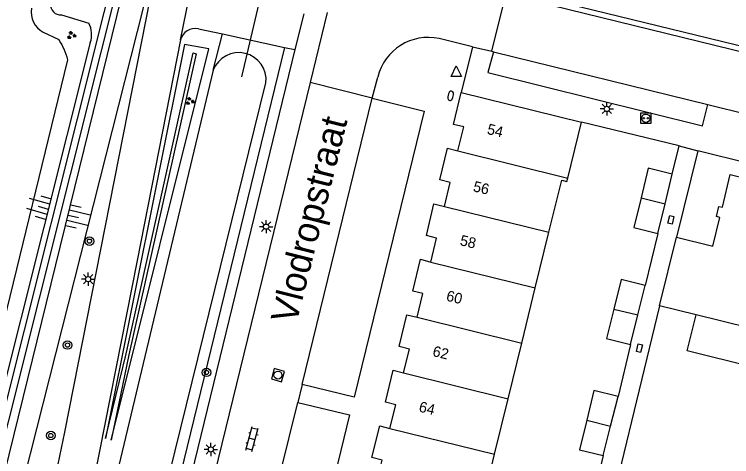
# Model space of a CAD drawing. Extents: x 125000 to 129004, y 397500 to 399008.
# Drawn here: x 126095.6 to 126163.4, y 398133.1 to 398174.8 of the extents above; entities that cross this region are included whole.
import ezdxf

# ---------------------------------------------------------------- set-up
doc = ezdxf.new("R2010")
doc.units = 0
for name, color, linetype in [('gg-afsc-erfafscheiding', 7, 'Continuous'), ('gg-afsc-geluidsscherm', 7, 'Continuous'), ('gg-afsc-muur', 7, 'Continuous'), ('gg-anno-huisnummerreeks BGT', 7, 'Continuous'), ('gg-anno-openbare ruimte label', 7, 'Continuous'), ('gg-bbg-bijgebouw', 7, 'Continuous'), ('gg-bbg-hoofdgebouw', 7, 'Continuous'), ('gg-bbg-luifel en loopbrug', 7, 'Continuous'), ('gg-bbg-tussenscheiding', 7, 'Continuous'), ('gg-knt-BGT kruinlijn', 7, 'Continuous'), ('gg-knt-bovenkant onderkant talud', 7, 'Continuous'), ('gg-knt-verharding', 7, 'Continuous'), ('gg-knt-verharding nz', 7, 'Continuous'), ('gg-kntw-greppel-droge sloot', 7, 'Continuous'), ('gg-kwrk-duiker nz buis', 7, 'Continuous'), ('gt-grn-groengrens', 7, 'Continuous'), ('gt-grn-weggrens', 7, 'Continuous'), ('gt-symb-boom', 7, 'Continuous'), ('gt-symb-brandkraan', 7, 'Continuous'), ('gt-symb-groenvak', 7, 'Continuous'), ('gt-symb-klinker verharding', 7, 'Continuous'), ('gt-symb-kolk center center', 7, 'Continuous'), ('gt-symb-laadpunt elektrisch vervoer', 7, 'Continuous'), ('gt-symb-lichtmast', 7, 'Continuous'), ('gt-symb-rioolschacht', 7, 'Continuous'), ('gt-symb-talud symbool', 7, 'Continuous'), ('gt-symb-waterafsluiter', 7, 'Continuous')]:
    doc.layers.add(name, color=color, linetype=linetype)

# ---------------------------------------------------------------- blocks, each defined once
blk = doc.blocks.new('gt0-LMAST')
at = {"layer": 'gt-symb-lichtmast'}
for p, q in [((-0.182, 0.173), (-0.447, 0.438)), ((-0.005, 0.246), (-0.005, 0.621)), ((0.172, 0.173), (0.437, 0.438)), ((-0.255, -0.004), (-0.63, -0.004)), ((-0.182, -0.181), (-0.447, -0.446)), ((-0.005, -0.254), (-0.005, -0.629)), ((0.437, -0.446), (0.172, -0.181)), ((0.245, -0.004), (0.62, -0.004))]:
    blk.add_line(p, q, dxfattribs=at)
blk.add_circle((-0.005, -0.004), 0.25, dxfattribs=at)
blk = doc.blocks.new('gt0-LEV')
at = {"layer": 'gt-symb-laadpunt elektrisch vervoer'}
blk.add_lwpolyline([(-0.486, 0.501), (0.486, 0.501), (0.486, -0.499), (-0.486, -0.499)], close=True, dxfattribs=at)
for centre, radius in [((0, 0), 0.393), ((-0.186, 0), 0.0566), ((0.186, 0), 0.0566)]:
    blk.add_circle(centre, radius, dxfattribs=at)
blk = doc.blocks.new('gt0-BR')
at = {"layer": 'gt-symb-brandkraan'}
for centre, radius, start, end in [((-0.244, 0), 0.206, 107.56694, 252.43307), ((0.599, -2.664), 3, 106.89205, 107.56694), ((0, -0.691), 0.938, 73.10799, 106.89205), ((-0.599, -2.664), 3, 72.43309, 73.10799), ((0.244, 0), 0.206, 287.56695, 72.43309), ((0.599, 2.664), 3, 252.43307, 253.10797), ((0, 0.691), 0.938, 253.10797, 286.89206), ((-0.599, 2.664), 3, 286.89206, 287.56695)]:
    blk.add_arc(centre, radius, start, end, dxfattribs=at)
blk = doc.blocks.new('gt0-WAFSL')
at = {"layer": 'gt-symb-waterafsluiter'}
for p, q in [((-0.5, -0.333), (0, 0.667)), ((0, 0.667), (0.5, -0.333)), ((0.5, -0.333), (-0.5, -0.333))]:
    blk.add_line(p, q, dxfattribs=at)
blk = doc.blocks.new('gt0-KOLKCC')
at = {"layer": 'gt-symb-kolk center center'}
blk.add_lwpolyline([(-0.375, 0.2), (0.375, 0.2), (0.375, -0.2), (-0.375, -0.2)], close=True, dxfattribs=at)
blk = doc.blocks.new('gt0-GRVAK')
at = {"layer": 'gt-symb-groenvak'}
for p, q in [((-0.11, 0.189), (-0.228, 0.24)), ((-0.182, 0.153), (0.088, 0.153)), ((-0.091, 0.211), (-0.156, 0.322)), ((-0.047, 0.214), (-0.047, 0.393)), ((-0.004, 0.211), (0.061, 0.322)), ((0.015, 0.189), (0.133, 0.24)), ((0.262, -0.052), (0.197, 0.059)), ((0.305, -0.049), (0.305, 0.13)), ((0.349, -0.052), (0.414, 0.059)), ((-0.245, -0.228), (-0.363, -0.177)), ((-0.318, -0.264), (-0.047, -0.264)), ((-0.226, -0.206), (-0.291, -0.095)), ((-0.183, -0.203), (-0.183, -0.024)), ((-0.139, -0.206), (-0.074, -0.095)), ((-0.12, -0.228), (-0.002, -0.177)), ((0.243, -0.074), (0.125, -0.023)), ((0.17, -0.11), (0.441, -0.11)), ((0.368, -0.074), (0.486, -0.023))]:
    blk.add_line(p, q, dxfattribs=at)
blk = doc.blocks.new('gt0-KL1')
at = {"layer": 'gt-symb-klinker verharding'}
for p, q in [((-1.15, 0.3), (1.15, 0.3)), ((-1, -0.3), (-1, 0.3)), ((-0.5, 0.3), (-0.5, 0.45)), ((0, -0.3), (0, 0.3)), ((0.5, 0.3), (0.5, 0.45)), ((1, -0.3), (1, 0.3)), ((-1.15, -0.3), (1.15, -0.3)), ((-0.5, -0.45), (-0.5, -0.3)), ((0.5, -0.45), (0.5, -0.3))]:
    blk.add_line(p, q, dxfattribs=at)
blk = doc.blocks.new('gt0-RS')
at = {"layer": 'gt-symb-rioolschacht'}
blk.add_lwpolyline([(-0.5, -0.5), (0.5, -0.5), (0.5, 0.5), (-0.5, 0.5)], close=True, dxfattribs=at)
blk.add_circle((0, 0), 0.375, dxfattribs=at)
blk = doc.blocks.new('gt0-BOOM')
at = {"layer": 'gt-symb-boom'}
for radius in [0.4, 0.2]:
    blk.add_circle((0, 0), radius, dxfattribs=at)
blk = doc.blocks.new('gt0-TALUD_1')
at = {"layer": 'gt-symb-talud symbool'}
for p, q in [((-1, -1), (-1, 0)), ((-0.5, -2), (-0.5, 0)), ((0, -1), (0, 0)), ((0.5, -2), (0.5, 0)), ((1, -1), (1, 0))]:
    blk.add_line(p, q, dxfattribs=at)

msp = doc.modelspace()

# ---------------------------------------------------------------- linework, layer by layer
at = {"layer": 'gg-afsc-erfafscheiding'}
msp.add_line((126156.542, 398147.299), (126152.159, 398129.216), dxfattribs=at)
at = {"layer": 'gg-afsc-geluidsscherm'}
msp.add_line((126104.048, 398174.999), (126079.78, 398078.413), dxfattribs=at)
msp.add_lwpolyline([(126080.457, 398078.242), (126106.729, 398182.954), (126106.098, 398183.158), (126104.048, 398174.999)], dxfattribs=at)
at = {"layer": 'gg-afsc-muur'}
for p, q in [((126158.392, 398162.41), (126149.162, 398164.649)), ((126157.742, 398159.742), (126158.392, 398162.41)), ((126156.372, 398154.142), (126155.173, 398149.242)), ((126153.805, 398143.66), (126152.617, 398138.751)), ((126151.226, 398133.176), (126150.027, 398128.262))]:
    msp.add_line(p, q, dxfattribs=at)
at = {"layer": 'gg-bbg-bijgebouw'}
for p, q in [((126157.057, 398156.942), (126157.742, 398159.742)), ((126156.372, 398154.142), (126157.057, 398156.942)), ((126154.489, 398146.451), (126155.173, 398149.242)), ((126153.805, 398143.66), (126154.489, 398146.451)), ((126151.922, 398135.964), (126152.617, 398138.751)), ((126151.226, 398133.176), (126151.922, 398135.964))]:
    msp.add_line(p, q, dxfattribs=at)
for points in [[(126157.742, 398159.742), (126155.469, 398160.298), (126154.793, 398157.5)], [(126154.793, 398157.5), (126154.116, 398154.702), (126156.372, 398154.142)], [(126155.173, 398149.242), (126152.901, 398149.799), (126152.221, 398147.008)], [(126152.221, 398147.008), (126151.541, 398144.217), (126153.805, 398143.66)], [(126152.617, 398138.751), (126150.347, 398139.317), (126149.662, 398136.521)], [(126149.662, 398136.521), (126148.976, 398133.724), (126151.226, 398133.176)]]:
    msp.add_lwpolyline(points, dxfattribs=at)
at = {"layer": 'gg-bbg-hoofdgebouw'}
for p, q in [((126137.812, 398167.435), (126149.162, 398164.649)), ((126147.873, 398159.369), (126149.162, 398164.649)), ((126144.807, 398149.007), (126146.097, 398154.266)), ((126156.542, 398147.299), (126158.133, 398153.789)), ((126143.528, 398143.794), (126144.807, 398149.007)), ((126159.989, 398146.453), (126156.542, 398147.299)), ((126166.188, 398144.932), (126159.989, 398146.453)), ((126142.241, 398138.548), (126143.528, 398143.794)), ((126140.954, 398133.301), (126142.241, 398138.548)), ((126139.667, 398128.055), (126140.954, 398133.301))]:
    msp.add_line(p, q, dxfattribs=at)
for points in [[(126137.503, 398161.927), (126138.053, 398164.191), (126137.082, 398164.427), (126137.812, 398167.435)], [(126136.23, 398156.7), (126136.774, 398158.956), (126135.802, 398159.19), (126136.524, 398162.189), (126137.503, 398161.927)], [(126158.133, 398153.789), (126161.583, 398152.953), (126162.24, 398155.664), (126161.909, 398155.744), (126162.14, 398156.697), (126162.471, 398156.617), (126163.217, 398159.697), (126164.763, 398159.318), (126164.953, 398160.096), (126168.278, 398159.282), (126168.087, 398158.504), (126169.434, 398158.174)], [(126146.097, 398154.266), (126147.303, 398159.182), (126147.798, 398159.061), (126147.873, 398159.369)], [(126134.946, 398151.439), (126135.483, 398153.707), (126134.52, 398153.935), (126135.234, 398156.95), (126136.23, 398156.7)], [(126133.647, 398146.231), (126134.198, 398148.465), (126133.227, 398148.705), (126133.967, 398151.706), (126134.946, 398151.439)], [(126132.363, 398140.984), (126132.917, 398143.228), (126131.936, 398143.47), (126132.676, 398146.471), (126133.647, 398146.231)], [(126131.069, 398135.739), (126131.623, 398137.983), (126130.642, 398138.225), (126131.382, 398141.226), (126132.363, 398140.984)], [(126129.786, 398130.492), (126130.341, 398132.745), (126129.37, 398132.985), (126130.108, 398135.976), (126131.069, 398135.739)]]:
    msp.add_lwpolyline(points, dxfattribs=at)
at = {"layer": 'gg-bbg-luifel en loopbrug'}
msp.add_lwpolyline([(126165.354, 398141.533), (126159.155, 398143.053), (126159.989, 398146.453)], dxfattribs=at)
at = {"layer": 'gg-bbg-tussenscheiding'}
for p, q in [((126137.503, 398161.927), (126147.873, 398159.369)), ((126154.793, 398157.5), (126157.057, 398156.942)), ((126136.23, 398156.7), (126146.097, 398154.266)), ((126134.946, 398151.439), (126144.807, 398149.007)), ((126152.221, 398147.008), (126154.489, 398146.451)), ((126133.647, 398146.231), (126143.528, 398143.794)), ((126132.363, 398140.984), (126142.241, 398138.548)), ((126149.662, 398136.521), (126151.922, 398135.964)), ((126131.069, 398135.739), (126140.954, 398133.301))]:
    msp.add_line(p, q, dxfattribs=at)
at = {"layer": 'gg-knt-BGT kruinlijn'}
for p, q in [((126082.004, 398079.779), (126107.239, 398182.625)), ((126100.049, 398174.783), (126102.635, 398173.979)), ((126102.778, 398172.161), (126079.204, 398078.558))]:
    msp.add_line(p, q, dxfattribs=at)
msp.add_lwpolyline([(126104.227, 398134.801), (126106.171, 398142.781), (126112.5, 398171.198), (126112.787, 398171.096), (126106.428, 398142.701), (126104.736, 398134.645), (126113.971, 398171.581), (126111.675, 398171.963), (126104.227, 398134.801)], dxfattribs=at)
for centre, radius, start, end in [((126099.943, 398175.703), 0.926, 173.80228, 276.58958), ((126100.658, 398172.909), 2.248, 340.56601, 28.429)]:
    msp.add_arc(centre, radius, start, end, dxfattribs=at)
at = {"layer": 'gg-knt-bovenkant onderkant talud'}
for p, q in [((126098.341, 398173.137), (126099.8, 398172.443)), ((126078.25, 398078.798), (126100.657, 398170.542))]:
    msp.add_line(p, q, dxfattribs=at)
msp.add_lwpolyline([(126109.647, 398186.526), (126108.386, 398177.966), (126084.594, 398084.187), (126083.586, 398078.232), (126084.619, 398077.084), (126083.932, 398074.235), (126082.26, 398074.104), (126084.284, 398072.124), (126085.206, 398071.828)], dxfattribs=at)
for centre, radius, start, end in [((126099.314, 398175.031), 2.129, 170.20208, 242.80605), ((126094.604, 398168.957), 6.257, 14.67476, 33.8584)]:
    msp.add_arc(centre, radius, start, end, dxfattribs=at)
at = {"layer": 'gg-knt-verharding'}
for p, q in [((126100.368, 398135.383), (126109.047, 398179.435)), ((126216.513, 398159.006), (126139.927, 398177.754)), ((126140.698, 398171.335), (126142.025, 398176.726)), ((126216.595, 398158.471), (126142.025, 398176.726)), ((126122.932, 398174.862), (126122.108, 398171.491)), ((126125.156, 398174.992), (126123.539, 398168.384)), ((126112.993, 398173.466), (126115.264, 398172.974)), ((126115.264, 398172.974), (126121.13, 398171.703)), ((126138.866, 398171.77), (126135.734, 398172.534)), ((126122.108, 398171.491), (126104.738, 398100.373)), ((126121.13, 398171.703), (126122.108, 398171.491)), ((126138.866, 398171.77), (126140.698, 398171.335)), ((126140.698, 398171.335), (126140.845, 398171.282)), ((126129.402, 398166.916), (126129.92, 398168.89)), ((126123.539, 398168.384), (126109.245, 398109.973)), ((126129.402, 398166.916), (126123.539, 398168.384)), ((126161.114, 398166.314), (126164.901, 398165.383)), ((126160.142, 398161.94), (126158.133, 398153.789)), ((126272.845, 398134.349), (126160.142, 398161.94)), ((126122.802, 398139.903), (126122.365, 398138.184))]:
    msp.add_line(p, q, dxfattribs=at)
for points in [[(126111.282, 398172.416), (126107.21, 398151.603), (126102.636, 398128.513), (126100.747, 398119.983), (126098.782, 398111.471), (126097.173, 398104.856)], [(126140.845, 398171.282), (126140.337, 398169.33), (126160.592, 398164.31), (126161.114, 398166.314)], [(126129.402, 398166.916), (126134.294, 398165.696), (126127.71, 398138.699), (126122.802, 398139.903)], [(126122.365, 398138.184), (126127.256, 398137.025), (126120.108, 398107.637), (126115.183, 398108.829)]]:
    msp.add_lwpolyline(points, dxfattribs=at)
for centre, radius, start, end in [((126112.713, 398172.003), 1.489, 79.16137, 163.91153), ((126134.701, 398167.722), 4.922, 77.88546, 166.27047), ((125260.765, 398309.649), 857.497, 346.620841, 348.274329)]:
    msp.add_arc(centre, radius, start, end, dxfattribs=at)
at = {"layer": 'gg-knt-verharding nz'}
for p, q in [((126140.845, 398171.282), (126161.114, 398166.314)), ((126122.802, 398139.903), (126129.402, 398166.916)), ((126115.183, 398108.829), (126122.365, 398138.184))]:
    msp.add_line(p, q, dxfattribs=at)
at = {"layer": 'gg-kntw-greppel-droge sloot'}
for p, q in [((126114.386, 398169.554), (126099.067, 398105.386)), ((126103.645, 398104.707), (126119.369, 398168.365))]:
    msp.add_line(p, q, dxfattribs=at)
for radius, start, end in [(2.584, 76.57497, 158.96406), (2.585, 354.20396, 76.56613)]:
    msp.add_arc((126116.798, 398168.626), radius, start, end, dxfattribs=at)
at = {"layer": 'gg-kwrk-duiker nz buis'}
msp.add_line((126119.379, 398178.895), (126117.071, 398168.918), dxfattribs=at)
at = {"layer": 'gt-grn-groengrens'}
for p, q in [((126114.386, 398169.554), (126115.264, 398172.974)), ((126121.13, 398171.703), (126103.777, 398100.651))]:
    msp.add_line(p, q, dxfattribs=at)
at = {"layer": 'gt-grn-weggrens'}
for p, q in [((126111.282, 398172.416), (126112.566, 398178.567)), ((126138.866, 398171.77), (126137.812, 398167.435)), ((126158.392, 398162.41), (126160.142, 398161.94))]:
    msp.add_line(p, q, dxfattribs=at)

# ---------------------------------------------------------------- block references
at = {"layer": 'gt-symb-boom'}
for p in [(126102.698, 398153.416), (126100.624, 398143.611), (126113.746, 398141.029), (126099.045, 398135.073)]:
    msp.add_blockref('gt0-BOOM', p, dxfattribs=at)
at = {"layer": 'gt-symb-brandkraan', "rotation": -101.36613785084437}
msp.add_blockref('gt0-BR', (126136.813, 398167.141), dxfattribs=at)
at = {"layer": 'gt-symb-groenvak'}
for p in [(126100.988, 398172.844), (126112.179, 398166.627)]:
    msp.add_blockref('gt0-GRVAK', p, dxfattribs=at)
at = {"layer": 'gt-symb-klinker verharding', "rotation": 74.99108632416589}
msp.add_blockref('gt0-KL1', (126118.055, 398134.737), dxfattribs=at)
at = {"layer": 'gt-symb-kolk center center'}
for p, rotation in [((126157.611, 398155.426), 77.58922528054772), ((126154.637, 398143.305), 75.99155651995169)]:
    msp.add_blockref('gt0-KOLKCC', p, dxfattribs=dict(at, rotation=rotation))
at = {"layer": 'gt-symb-laadpunt elektrisch vervoer'}
msp.add_blockref('gt0-LEV', (126155.245, 398165.017), dxfattribs=at)
at = {"layer": 'gt-symb-lichtmast'}
for p in [(126151.571, 398165.896), (126119.382, 398154.788), (126102.582, 398149.832), (126114.169, 398133.761)]:
    msp.add_blockref('gt0-LMAST', p, dxfattribs=at)
at = {"layer": 'gt-symb-rioolschacht', "rotation": -105.96901653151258}
msp.add_blockref('gt0-RS', (126120.498, 398140.772), dxfattribs=at)
at = {"layer": 'gt-symb-talud symbool'}
for p, xscale, yscale, rotation in [((126098.8, 398156.45), 1.0001249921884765, 1.0001249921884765, -106.07917237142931), ((126100.699, 398155.848), 0.9995048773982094, 0.9995048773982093, 76.28353067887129)]:
    msp.add_blockref('gt0-TALUD_1', p, dxfattribs=dict(at, xscale=xscale, yscale=yscale, rotation=rotation))
at = {"layer": 'gt-symb-waterafsluiter'}
msp.add_blockref('gt0-WAFSL', (126137.347, 398169.3), dxfattribs=at)

# ---------------------------------------------------------------- texts
at = {"layer": 'gg-anno-huisnummerreeks BGT'}
for s, rotation, p in [('54', 346.4, (126140.185, 398163.548)), ('56', 346.5, (126138.865, 398158.139)), ('58', 346.7, (126137.623, 398153.049)), ('60', 346.2, (126136.327, 398147.817)), ('62', 346.2, (126135.038, 398142.59)), ('64', 346.2, (126133.744, 398137.345))]:
    msp.add_text(s, height=1, rotation=rotation, dxfattribs=at).set_placement(p)
at = {"layer": 'gg-anno-openbare ruimte label'}
msp.add_text('Vlodropstraat', height=2.5, rotation=75.9, dxfattribs=at).set_placement((126122.229, 398145.511))

doc.saveas('drawing.dxf')
